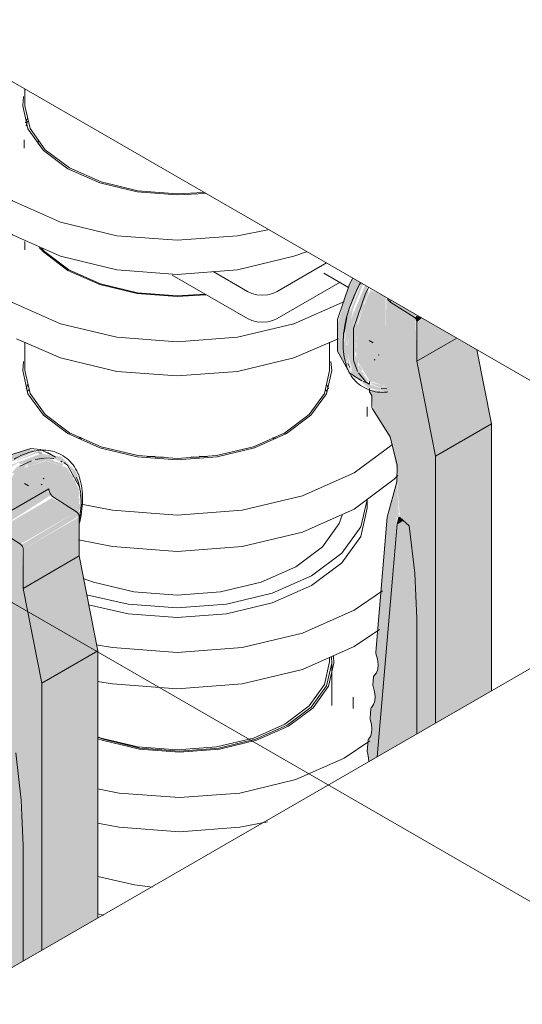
# Model space of a CAD drawing. Header units: metres. Extents: x -54598 to 1827199, y -329446 to -256744.
# Tile 361 of 474: x 220919 to 221280, y -300020 to -299312. Entities that reach past the tile are written whole.
import ezdxf

# ---------------------------------------------------------------- set-up
doc = ezdxf.new("R2010")
doc.units = ezdxf.units.M
doc.layers.add('G-ANNO-SYMB', color=7, linetype='Continuous', lineweight=9)
doc.layers.add('P-PIPE', color=7, linetype='Continuous', lineweight=20)
doc.styles.add('ISO_1.0', font='isocpeur.ttf')

# ---------------------------------------------------------------- blocks, each defined once
blk = doc.blocks.new('Tecofi_VPI4448-02_Затвор дисковый поворотный с ручкой - Затвор дисковый поворотный_VPI 4448-02-V369-AKS44')
at = {"layer": 'P-PIPE'}
h = blk.add_hatch(color=37, dxfattribs=at)
h.paths.add_polyline_path([(-18687.32, -9384.51), (-18675.8, -9379.68), (-18669.36, -9376.73), (-18675.51, -9375.77), (-18692.97, -9381.25), (-18687.67, -9384.31)])
h.paths.add_polyline_path([(-18662.51, -9379.09), (-18667.84, -9378.49), (-18665.15, -9378.57), (-18662.65, -9379.06)])
h = blk.add_hatch(color=37, dxfattribs=at)
h.paths.add_polyline_path([(-18686.42, -9394.5), (-18678.68, -9389.19), (-18676.52, -9387.44), (-18676.87, -9387.04), (-18667.9, -9384), (-18662.65, -9383.9), (-18658.67, -9385.35), (-18656.94, -9383.62), (-18665.15, -9381.74), (-18683.86, -9388.57), (-18687.32, -9392.81), (-18686.61, -9392.79), (-18685.62, -9392.81)])
h.paths.add_polyline_path([(-18687.32, -9388.33), (-18680.45, -9383.9), (-18687.32, -9387.01), (-18687.32, -9387.86)])
for points in [[(-18683.49, -9383.93), (-18666.07, -9377.46), (-18668.34, -9377.09), (-18683.86, -9383.71)], [(-18701.1, -9493.97), (-18700.13, -9426.96), (-18680.95, -9415.88), (-18680.95, -9389.9), (-18701.55, -9408.56), (-18715.75, -9431.84), (-18722.66, -9455.68), (-18722.66, -9474.37), (-18713.12, -9489.85), (-18702.42, -9493.52)], [(-18697.75, -9433.53), (-18659.14, -9408.67), (-18662.68, -9405.34), (-18700.99, -9428.61), (-18698.63, -9432.84), (-18697.75, -9433.53)], [(-18681.19, -9444.09), (-18640.89, -9420.82), (-18658.52, -9410.88), (-18697.7, -9433.57), (-18683.27, -9442.77)], [(-18679.18, -9447.7), (-18638.95, -9423.78), (-18640.89, -9420.82), (-18680.6, -9444.58), (-18679.25, -9447.05)], [(-18679.18, -9475.84), (-18638.88, -9452.57), (-18638.88, -9424.43), (-18679.18, -9447.7), (-18679.18, -9469.45)], [(-18665.75, -9544.1), (-18625.44, -9520.83), (-18638.88, -9452.57), (-18679.18, -9475.84), (-18665.83, -9543.68)], [(-18665.75, -9736.13), (-18625.44, -9712.86), (-18625.44, -9520.83), (-18665.75, -9544.1), (-18665.75, -9710.86)], [(-18707.65, -9760.32), (-18679.18, -9743.89), (-18679.18, -9660.89), (-18682.12, -9614.93), (-18684.59, -9594.23), (-18689.09, -9590.2), (-18693.46, -9593.29), (-18703.45, -9710.86)]]:
    blk.add_hatch(color=37, dxfattribs=at).paths.add_polyline_path(points)
h = blk.add_hatch(color=37, dxfattribs=at)
h.paths.add_polyline_path([(-18637.83, -9419.53), (-18636.98, -9409.27), (-18638.19, -9408.23), (-18638.41, -9409.72), (-18637.83, -9417.55)])
h.paths.add_polyline_path([(-18638.46, -9402.01), (-18641.11, -9391.86), (-18651.75, -9381.18), (-18666.49, -9379.04), (-18682.7, -9385.19), (-18680.95, -9386.7), (-18662.39, -9381.04), (-18647.09, -9386.3), (-18639.24, -9400.58)])
h = blk.add_hatch(color=37, dxfattribs=at)
h.paths.add_polyline_path([(-18679.18, -9447.7), (-18680.67, -9444.51), (-18679.77, -9446.65), (-18679.25, -9447.58)])
h.paths.add_polyline_path([(-18639.24, -9422.87), (-18639.24, -9404.23), (-18647.5, -9389.19), (-18662.73, -9384.18), (-18680.95, -9389.9), (-18680.95, -9415.88), (-18660.69, -9405.34), (-18658.24, -9409.64), (-18647.5, -9416.6), (-18639.46, -9422.41)])
h = blk.add_hatch(color=37, dxfattribs=at)
h.paths.add_polyline_path([(-18639.24, -9415.22), (-18638.46, -9410.78), (-18639.24, -9411.46), (-18639.24, -9415.04)])
h.paths.add_polyline_path([(-18639.24, -9420.71), (-18637.95, -9417.55), (-18638.46, -9415.12), (-18639.24, -9415.22), (-18639.24, -9419.66)])
h.paths.add_polyline_path([(-18639.24, -9409.72), (-18638.46, -9407.21), (-18639.24, -9405.42), (-18639.24, -9409.27)])
h.paths.add_polyline_path([(-18641.31, -9400.47), (-18641.53, -9397.82), (-18642.77, -9397.8), (-18641.56, -9400.01)])
h.paths.add_polyline_path([(-18643.37, -9396.71), (-18643.13, -9393.89), (-18644.78, -9394.15), (-18644.16, -9395.27)])
h.paths.add_polyline_path([(-18675.48, -9388.18), (-18662.82, -9383.78), (-18665.15, -9383.43), (-18675.58, -9386.44), (-18676.01, -9387.8)])
h.paths.add_polyline_path([(-18651.23, -9387.91), (-18650.26, -9386.3), (-18658.02, -9384.08), (-18658.67, -9385.35), (-18652.33, -9387.53)])
h = blk.add_hatch(color=37, dxfattribs=at)
h.paths.add_polyline_path([(-18713.73, -9763.83), (-18707.65, -9760.32), (-18693.46, -9588.23), (-18700.46, -9588), (-18708.7, -9685.05), (-18706.91, -9693.81), (-18708.21, -9699.93), (-18709.88, -9701.93), (-18710.19, -9710.86), (-18709.16, -9716.97), (-18710.44, -9722.93), (-18712.14, -9725.44), (-18712.14, -9735.06), (-18711.4, -9740.14), (-18712.47, -9745.61), (-18714.28, -9750.69), (-18714.75, -9756.27), (-18713.78, -9761.69)])
h.paths.add_polyline_path([(-18679.18, -9743.89), (-18665.75, -9736.13), (-18665.97, -9542.98), (-18679.18, -9473.09), (-18680.18, -9445.91), (-18682.32, -9443.37), (-18700.13, -9430.89), (-18701.1, -9430.56), (-18701.88, -9493.71), (-18703.95, -9494.16), (-18704.61, -9495.01), (-18702.31, -9496.38), (-18703.02, -9497.34), (-18713.12, -9496.36), (-18712.34, -9499.16), (-18711.57, -9500.49), (-18711.13, -9509.96), (-18697.72, -9532.9), (-18693.42, -9554.79), (-18692.89, -9569.43), (-18691.32, -9588.21), (-18684.59, -9594.23), (-18680.54, -9628.19), (-18679.18, -9660.89), (-18679.18, -9710.86)])
h.paths.add_polyline_path([(-18692.01, -9588.02), (-18694.08, -9564.78), (-18700.23, -9587.95), (-18692.63, -9588.02)])
at = {"layer": 'P-PIPE', "color": 1}
for p, q in [((-18666.03, -9378.52), (-18667.93, -9378.48)), ((-18659.52, -9379.59), (-18666.82, -9376.08)), ((-18656.02, -9381.41), (-18661.67, -9378.15)), ((-18650.48, -9380.66), (-18652.19, -9379.68)), ((-18673.26, -9384.1), (-18681.7, -9388.03)), ((-18651.22, -9385.2), (-18652.14, -9384.29)), ((-18675.47, -9402.05), (-18678.36, -9400.38)), ((-18665.62, -9401.31), (-18666.33, -9400.9)), ((-18664.13, -9397.1), (-18664.84, -9396.69)), ((-18660.8, -9404.25), (-18701.1, -9427.52)), ((-18637.79, -9409.76), (-18637.89, -9408.51)), ((-18657.45, -9410.26), (-18640.89, -9420.82)), ((-18638.77, -9425.4), (-18637.98, -9419.65)), ((-18638.88, -9424.43), (-18638.88, -9452.57)), ((-18681.19, -9444.09), (-18697.75, -9433.53)), ((-18679.18, -9475.84), (-18679.18, -9447.7)), ((-18638.88, -9452.57), (-18679.18, -9475.84)), ((-18638.88, -9452.57), (-18625.44, -9520.83)), ((-18665.75, -9544.1), (-18679.18, -9475.84)), ((-18625.44, -9520.83), (-18665.75, -9544.1)), ((-18625.44, -9520.83), (-18625.44, -9712.86)), ((-18665.75, -9736.13), (-18665.75, -9544.1)), ((-18679.18, -9660.89), (-18679.18, -9743.89))]:
    blk.add_line(p, q, dxfattribs=at)
for points in [[(-18667.1, -9376, 0), (-18673.77, -9375.22, 0), (-18692.97, -9381.25, 0)], [(-18652.19, -9379.68, 0), (-18653.57, -9378.94, 0), (-18655.01, -9378.3, 0), (-18656.5, -9377.75, 0), (-18658.03, -9377.3, 0), (-18659.61, -9376.95, 0), (-18661.22, -9376.7, 0), (-18662.87, -9376.55, 0), (-18664.56, -9376.5, 0), (-18666.28, -9376.54, 0), (-18668.02, -9376.68, 0), (-18669.79, -9376.92, 0), (-18671.58, -9377.26, 0), (-18673.39, -9377.69, 0), (-18675.22, -9378.22, 0), (-18677.06, -9378.84, 0), (-18678.91, -9379.55, 0), (-18680.77, -9380.35, 0), (-18682.64, -9381.25, 0), (-18684.51, -9382.23, 0), (-18685.69, -9382.9, 0)], [(-18650.48, -9380.66, 0), (-18649.15, -9381.49, 0), (-18647.87, -9382.42, 0), (-18646.66, -9383.43, 0), (-18645.5, -9384.53, 0), (-18644.41, -9385.72, 0), (-18643.39, -9387, 0), (-18642.43, -9388.35, 0), (-18641.54, -9389.78, 0), (-18640.72, -9391.29, 0), (-18639.97, -9392.87, 0), (-18639.3, -9394.53, 0), (-18638.69, -9396.25, 0), (-18638.16, -9398.03, 0), (-18637.7, -9399.88, 0), (-18637.32, -9401.78, 0), (-18637.01, -9403.74, 0), (-18636.78, -9405.75, 0), (-18636.62, -9407.82, 0), (-18636.53, -9409.93, 0), (-18636.52, -9412.08, 0), (-18636.59, -9414.27, 0), (-18636.73, -9416.5, 0), (-18636.94, -9418.76, 0), (-18637.23, -9421.05, 0), (-18637.59, -9423.37, 0), (-18638.02, -9425.71, 0), (-18638.52, -9428.07, 0), (-18638.88, -9429.54, 0)], [(-18657.25, -9382.48, 0), (-18662.59, -9382.04, 0), (-18670.6, -9383.27, 0)], [(-18638.23, -9405.67, 0), (-18638.77, -9402.78, 0), (-18647.27, -9387.3, 0), (-18650.04, -9385.26, 0)], [(-18641.05, -9395.86, 0), (-18640.39, -9397.43, 0), (-18639.79, -9399.07, 0), (-18639.27, -9400.77, 0), (-18638.81, -9402.52, 0), (-18638.43, -9404.32, 0), (-18638.12, -9406.18, 0), (-18637.88, -9408.08, 0), (-18637.71, -9410.03, 0), (-18637.61, -9412.03, 0), (-18637.59, -9414.06, 0), (-18637.63, -9416.13, 0), (-18637.75, -9418.23, 0), (-18637.93, -9420.36, 0), (-18638.19, -9422.52, 0), (-18638.51, -9424.7, 0), (-18638.88, -9426.76, 0)], [(-18660.8, -9404.25, 0), (-18660.69, -9405.34, 0), (-18660.36, -9406.48, 0), (-18659.83, -9407.62, 0), (-18659.14, -9408.67, 0), (-18658.33, -9409.57, 0), (-18657.45, -9410.26, 0)], [(-18640.89, -9420.82, 0), (-18640.36, -9421.24, 0), (-18639.88, -9421.78, 0), (-18639.46, -9422.41, 0), (-18639.14, -9423.09, 0), (-18638.95, -9423.78, 0), (-18638.88, -9424.43, 0)], [(-18679.18, -9447.7, 0), (-18679.25, -9447.05, 0), (-18679.45, -9446.36, 0), (-18679.77, -9445.68, 0), (-18680.18, -9445.05, 0), (-18680.67, -9444.51, 0), (-18681.19, -9444.09, 0)], [(-18684.59, -9594.23, 0), (-18680.54, -9628.19, 0), (-18679.18, -9660.89, 0)]]:
    blk.add_polyline3d(points, dxfattribs=at)
blk = doc.blocks.new('Tecofi_DI6240_ Компенсатор металлический фланцевый - Компенсатор металлический фланцевый_DI 6240-V379-AKS44')
at = {"layer": 'P-PIPE', "color": 10, "lineweight": 9}
for p, q in [((-18457.47, -9560.06), (-18457.47, -9529.62)), ((-18441.97, -9562.15), (-18441.97, -9554.11))]:
    blk.add_line(p, q, dxfattribs=at)
for points in [[(-18625.7, -9582.97, 0), (-18621.72, -9584.37, 0), (-18595.31, -9590.68, 0), (-18566.97, -9592.84, 0), (-18538.63, -9590.68, 0), (-18512.22, -9584.37, 0), (-18489.54, -9574.32, 0), (-18472.14, -9561.23, 0), (-18461.2, -9545.98, 0), (-18457.47, -9529.62, 0), (-18457.73, -9525.28, 0)], [(-18586.26, -9690.73, 0), (-18599.32, -9689.14, 0), (-18625.67, -9683.14, 0)]]:
    blk.add_polyline3d(points, dxfattribs=at)
blk = doc.blocks.new('VM_Фланец_ГОСТ 332591 - VM_Фланец_ГОСТ 33259-2015 2-V380-AKS44')
at = {"layer": 'P-PIPE'}
blk.add_line((-18625.91, -9709.94), (-18621.35, -9710.89), dxfattribs=at)
blk = doc.blocks.new('VM_Фланец_ГОСТ 332591 - VM_Фланец_ГОСТ 33259-2015 2-V381-AKS44')
at = {"layer": 'P-PIPE'}
for points in [[(-18456.31, -9524.67, 0), (-18455.97, -9529.62, 0), (-18459.75, -9546.2, 0), (-18470.84, -9561.66, 0), (-18488.48, -9574.93, 0), (-18511.47, -9585.12, 0), (-18538.24, -9591.52, 0), (-18566.97, -9593.7, 0), (-18595.69, -9591.52, 0), (-18622.47, -9585.12, 0), (-18625.66, -9584.01, 0)], [(-18625.91, -9620.13, 0), (-18610.32, -9623.03, 0), (-18566.97, -9626.32, 0), (-18523.61, -9623.03, 0), (-18483.22, -9613.37, 0), (-18448.53, -9598, 0), (-18430.18, -9585.42, 0)], [(-18503.72, -9643.65, 0), (-18523.61, -9647.52, 0), (-18566.97, -9650.82, 0), (-18610.32, -9647.52, 0), (-18625.91, -9644.62, 0)]]:
    blk.add_polyline3d(points, dxfattribs=at)
blk = doc.blocks.new('Tecofi_CB4450_Клапан обратный межфланцевый - Клапан обратный двухстворчатый межфланцевый_CB 4450-V382-AKS44')
at = {"layer": 'P-PIPE', "color": 1}
for p, q in [((-18676.23, -9334.61), (-18675.37, -9332.97)), ((-18675.37, -9332.97), (-18676.23, -9334.61)), ((-18461.67, -9332.97), (-18460.82, -9334.61)), ((-18460.82, -9334.61), (-18461.67, -9332.97)), ((-18432.02, -9352.34), (-18432.02, -9345.4)), ((-18645.47, -9364.15), (-18646.58, -9364.76)), ((-18646.58, -9364.76), (-18645.47, -9364.15)), ((-18637.97, -9367.35), (-18639.18, -9367.91)), ((-18497.98, -9367.86), (-18499.18, -9367.3)), ((-18490.5, -9364.74), (-18491.64, -9364.12)), ((-18491.64, -9364.12), (-18490.5, -9364.74)), ((-18432.02, -9418.07), (-18432.02, -9411.95))]:
    blk.add_line(p, q, dxfattribs=at)
for points in [[(-18633.65, -9480.39, 0), (-18603.85, -9487.25, 0), (-18568.52, -9489.94, 0), (-18533.19, -9487.25, 0), (-18500.27, -9479.38, 0), (-18472, -9466.86, 0), (-18450.31, -9450.53, 0), (-18436.67, -9431.53, 0), (-18432.03, -9412.12, 0)], [(-18449.86, -9423.19, 0), (-18452.13, -9429.14, 0), (-18464.17, -9445.91, 0), (-18483.32, -9460.32, 0), (-18508.27, -9471.38, 0), (-18537.33, -9478.33, 0), (-18568.52, -9480.7, 0), (-18599.71, -9478.33, 0), (-18628.77, -9471.38, 0), (-18636.2, -9468.69, 0)], [(-18432.02, -9418.07, 0), (-18436.67, -9438.47, 0), (-18450.31, -9457.47, 0), (-18472, -9473.8, 0), (-18500.27, -9486.32, 0), (-18533.19, -9494.19, 0), (-18568.52, -9496.88, 0), (-18603.85, -9494.19, 0), (-18632.28, -9487.75, 0)]]:
    blk.add_polyline3d(points, dxfattribs=at)
blk = doc.blocks.new('VM_Фланец_ГОСТ 332591 - VM_Фланец_ГОСТ 33259-2015-V383-AKS44')
at = {"layer": 'P-PIPE'}
for p, q in [((-18638.36, -9368.27), (-18637.15, -9367.71)), ((-18500, -9367.66), (-18498.79, -9368.22)), ((-18584.32, -9380.77), (-18590.02, -9381.33)), ((-18547.02, -9381.33), (-18552.72, -9380.77))]:
    blk.add_line(p, q, dxfattribs=at)
for points in [[(-18626.83, -9516.38, 0), (-18615.11, -9518.45, 0), (-18568.52, -9521.99, 0), (-18521.93, -9518.45, 0), (-18478.52, -9508.07, 0), (-18441.24, -9491.55, 0), (-18420.97, -9477.57, 0)], [(-18423.25, -9505.54, 0), (-18441.24, -9517.68, 0), (-18478.52, -9534.2, 0), (-18521.93, -9544.58, 0), (-18568.52, -9548.12, 0), (-18615.11, -9544.58, 0), (-18625.8, -9542.71, 0)]]:
    blk.add_polyline3d(points, dxfattribs=at)
blk = doc.blocks.new('VM_Фланец_ГОСТ 332591 - VM_Фланец_ГОСТ 33259-2015-V384-AKS44')
at = {"layer": 'P-PIPE'}
for p, q in [((-18675.84, -9329.04), (-18677.16, -9332.26)), ((-18459.88, -9332.26), (-18461.2, -9329.04))]:
    blk.add_line(p, q, dxfattribs=at)
for points in [[(-18647.01, -9364.59, 0), (-18664.65, -9351.32, 0), (-18675.74, -9335.86, 0), (-18679.52, -9319.27, 0), (-18678.91, -9312.64, 0)], [(-18458.13, -9312.64, 0), (-18457.52, -9319.27, 0), (-18461.3, -9335.86, 0), (-18472.39, -9351.32, 0), (-18490.03, -9364.59, 0), (-18513.02, -9374.77, 0), (-18539.79, -9381.18, 0), (-18568.52, -9383.36, 0), (-18597.25, -9381.18, 0), (-18624.02, -9374.77, 0), (-18647.01, -9364.59, 0)], [(-18637.61, -9415.22, 0), (-18615.11, -9419.66, 0), (-18568.52, -9423.2, 0), (-18521.93, -9419.66, 0), (-18478.52, -9409.27, 0), (-18441.24, -9392.76, 0), (-18413.92, -9372.5, 0)], [(-18410.05, -9394.68, 0), (-18412.64, -9397.36, 0), (-18441.24, -9418.89, 0), (-18478.52, -9435.4, 0), (-18521.93, -9445.78, 0), (-18568.52, -9449.32, 0), (-18615.11, -9445.78, 0), (-18639.47, -9440.9, 0)]]:
    blk.add_polyline3d(points, dxfattribs=at)
blk = doc.blocks.new('Tecofi_VPI4448-02_Затвор дисковый поворотный с ручкой - Затвор дисковый поворотный_VPI 4448-02-V385-AKS44')
at = {"layer": 'P-PIPE'}
for points in [[(-18439.34, -9324.02), (-18442.94, -9319.27), (-18443.8, -9320.05), (-18445.55, -9318.69), (-18448.52, -9297.24), (-18444.16, -9274.78), (-18436.67, -9255.99), (-18442.2, -9253.37), (-18446.14, -9261.34), (-18453.28, -9285.87), (-18453.28, -9305.35), (-18442.79, -9322.03), (-18439.82, -9323.75)], [(-18443.78, -9320.06), (-18447.18, -9300.5), (-18442.03, -9274.78), (-18434.88, -9257.03), (-18436.34, -9256.75), (-18445.97, -9280.93), (-18448.62, -9302.69), (-18444.26, -9319.78), (-18443.8, -9320.05)], [(-18420.17, -9334.04), (-18419.36, -9332.82), (-18434.16, -9327.74), (-18442.79, -9310.84), (-18441.65, -9285.65), (-18432, -9260.12), (-18432.21, -9258.57), (-18433.74, -9258.25), (-18443.13, -9281.26), (-18446.12, -9302.69), (-18442.79, -9320.05), (-18431.56, -9331.83), (-18423.7, -9333.36)], [(-18442.79, -9312.02), (-18441.77, -9310.84), (-18440.62, -9285.62), (-18431.06, -9260.44), (-18436.69, -9270.9), (-18442.79, -9290.68), (-18442.79, -9311.07)], [(-18418.26, -9330.68), (-18418.76, -9266.33), (-18429.44, -9261.35), (-18432.91, -9268.54), (-18439.82, -9289.31), (-18439.82, -9311.07), (-18430.28, -9326.55), (-18419.58, -9330.22)], [(-18414.91, -9270.23), (-18414.6, -9268.74), (-18416.11, -9269.19), (-18414.91, -9270.23)], [(-18398.35, -9280.79), (-18396.34, -9279.28), (-18413.72, -9269.54), (-18413.86, -9270.9), (-18400.43, -9279.47)], [(-18396.34, -9284.4), (-18397.82, -9281.21), (-18396.92, -9283.35), (-18396.41, -9284.28)], [(-18396.34, -9312.54), (-18368.06, -9295.61), (-18391.9, -9281.84), (-18396.34, -9284.4), (-18396.34, -9302.69)], [(-18382.91, -9380.8), (-18342.6, -9357.53), (-18353.09, -9304.25), (-18368.06, -9296.21), (-18396.34, -9312.54), (-18394.92, -9319.78)], [(-18382.91, -9572.83), (-18342.6, -9549.56), (-18342.6, -9357.53), (-18382.91, -9380.8), (-18382.91, -9522.57)], [(-18424.81, -9597.02), (-18396.34, -9580.59), (-18396.34, -9497.59), (-18397.7, -9464.89), (-18401.74, -9430.93), (-18406.25, -9426.91), (-18410.62, -9429.99), (-18422.88, -9574.32)], [(-18410.56, -9429.4), (-18406.25, -9426.91), (-18409.35, -9424.98)]]:
    blk.add_hatch(color=37, dxfattribs=at).paths.add_polyline_path(points)
h = blk.add_hatch(color=37, dxfattribs=at)
h.paths.add_polyline_path([(-18428.8, -9327.7), (-18428.74, -9327.08), (-18431.56, -9326.11), (-18434.98, -9321.79), (-18436.26, -9321.26), (-18436.26, -9318.79), (-18437.94, -9318.59), (-18438.48, -9316.68), (-18438.48, -9313.51), (-18440.98, -9307.01), (-18439.82, -9305.57), (-18441, -9302.69), (-18439.82, -9300.08), (-18441.32, -9299.6), (-18439.98, -9294.78), (-18439.82, -9294.58), (-18438.72, -9285.82), (-18439.94, -9285.87), (-18436.9, -9276), (-18431.05, -9263.75), (-18431.04, -9261.97), (-18433.01, -9263.36), (-18434.64, -9267.83), (-18441.77, -9290.68), (-18441.77, -9313.88), (-18434.16, -9325.86), (-18428.87, -9327.68)])
h.paths.add_polyline_path([(-18443.57, -9316), (-18446.12, -9300.34), (-18441.43, -9276), (-18445.1, -9287.23), (-18447.1, -9302.69), (-18443.78, -9315.62)])
h = blk.add_hatch(color=37, dxfattribs=at)
h.paths.add_polyline_path([(-18430.89, -9600.53), (-18424.81, -9597.02), (-18410.62, -9424.93), (-18417.61, -9424.64), (-18425.86, -9521.75), (-18424.07, -9530.51), (-18425.36, -9536.63), (-18427.03, -9538.63), (-18427.6, -9546.55), (-18426.32, -9553.67), (-18427.6, -9559.63), (-18429.29, -9562.14), (-18429.3, -9571.76), (-18428.56, -9576.84), (-18429.63, -9582.31), (-18431.44, -9587.39), (-18431.91, -9592.97), (-18430.94, -9598.39)])
h.paths.add_polyline_path([(-18396.34, -9580.59), (-18382.91, -9572.83), (-18382.91, -9380.8), (-18396.34, -9309.79), (-18397.34, -9282.61), (-18399.48, -9280.07), (-18417.29, -9267.59), (-18418.26, -9267.26), (-18419.04, -9330.41), (-18421.11, -9330.86), (-18421.76, -9331.71), (-18419.46, -9333.08), (-18420.17, -9334.04), (-18430.28, -9333.06), (-18430.28, -9334.5), (-18428.73, -9337.19), (-18427.24, -9348.33), (-18415.54, -9366.92), (-18410.57, -9391.17), (-18410.04, -9406.13), (-18408.48, -9424.91), (-18401.74, -9430.93), (-18397.7, -9464.89), (-18396.34, -9515.32), (-18396.34, -9526.71)])
h.paths.add_polyline_path([(-18409.16, -9424.72), (-18410.62, -9399.24), (-18417.17, -9424.65), (-18409.79, -9424.72)])
h = blk.add_hatch(color=37, dxfattribs=at)
h.paths.add_polyline_path([(-18421.76, -9331.71), (-18420.39, -9329.94), (-18428.89, -9327.74), (-18429.02, -9328.86), (-18423.26, -9331.22)])
h.paths.add_polyline_path([(-18435.69, -9318.59), (-18437.75, -9314.83), (-18438.48, -9317.08), (-18437.02, -9319.05), (-18436.26, -9318.79)])
h.paths.add_polyline_path([(-18433.62, -9322.35), (-18435.96, -9319.88), (-18436.26, -9321.26), (-18434.16, -9322.13)])
h.paths.add_polyline_path([(-18439.82, -9305.57), (-18440.02, -9300.53), (-18441.41, -9303.57)])
h.paths.add_polyline_path([(-18441.35, -9300.19), (-18439.82, -9299.36), (-18439.98, -9294.78), (-18441.15, -9296.18), (-18441.35, -9300.08)])
h.paths.add_polyline_path([(-18440.62, -9289.31), (-18434.04, -9271.89), (-18434.88, -9271.03), (-18439.94, -9285.87), (-18440.58, -9289.09)])
h = blk.add_hatch(color=37, dxfattribs=at)
h.paths.add_polyline_path([(-18396.34, -9284.4), (-18392.57, -9281.45), (-18396.61, -9279.79), (-18397.76, -9281.28), (-18396.41, -9283.75)])
h.paths.add_polyline_path([(-18396.34, -9283.71), (-18396.34, -9283.71), (-18395.22, -9283.06)])
at = {"layer": 'P-PIPE', "color": 1}
for p, q in [((-18676.04, -9139.91), (-18677.1, -9143.18)), ((-18678.52, -9153.32), (-18678.52, -9159.34)), ((-18668.37, -9156.49), (-18668.52, -9153.32)), ((-18496.75, -9262.4), (-18461.16, -9241.85)), ((-18517.96, -9281.84), (-18572.13, -9250.56)), ((-18542.79, -9248.07), (-18517.96, -9262.4)), ((-18463.26, -9249.3), (-18445.53, -9259.53)), ((-18451.5, -9255.71), (-18496.75, -9281.84)), ((-18398.35, -9280.79), (-18414.91, -9270.23)), ((-18396.34, -9312.54), (-18396.34, -9284.4)), ((-18368.06, -9296.21), (-18396.34, -9312.54)), ((-18430.52, -9297.7), (-18427.63, -9299.37)), ((-18424.05, -9307.86), (-18423.34, -9308.27)), ((-18353.09, -9304.25), (-18342.6, -9357.53)), ((-18445.93, -9314.17), (-18444.57, -9317.13)), ((-18426.95, -9311.25), (-18426.24, -9311.66)), ((-18382.91, -9380.8), (-18396.34, -9312.54)), ((-18441.43, -9323.27), (-18435.77, -9326.54)), ((-18435.36, -9330.72), (-18433.66, -9331.71)), ((-18434.8, -9327.06), (-18430.06, -9328.8)), ((-18430.28, -9327.19), (-18430.28, -9329.07)), ((-18430.28, -9332.08), (-18430.28, -9334.5)), ((-18421.84, -9332.2), (-18417.95, -9332.4)), ((-18430.28, -9334.5), (-18428.73, -9337.19)), ((-18428.73, -9337.19), (-18428.77, -9345.15)), ((-18428.29, -9346.66), (-18415.54, -9366.92)), ((-18342.6, -9357.53), (-18382.91, -9380.8)), ((-18342.6, -9357.53), (-18342.6, -9549.56)), ((-18415.54, -9366.92), (-18410.55, -9387.16)), ((-18382.91, -9572.83), (-18382.91, -9380.8)), ((-18410.55, -9387.16), (-18410.62, -9399.24)), ((-18410.62, -9399.24), (-18417.61, -9424.64)), ((-18417.61, -9424.64), (-18425.86, -9521.75)), ((-18424.81, -9597.02), (-18410.56, -9429.4)), ((-18410.56, -9429.4), (-18409.35, -9424.98)), ((-18406.25, -9426.91), (-18410.56, -9429.4)), ((-18408.48, -9424.91), (-18401.74, -9430.93)), ((-18396.34, -9497.59), (-18396.34, -9580.59)), ((-18427.36, -9539.34), (-18427.87, -9545.45)), ((-18429.29, -9562.14), (-18429.89, -9569.19)), ((-18431.23, -9584.9), (-18431.91, -9592.97))]:
    blk.add_line(p, q, dxfattribs=at)
for points in [[(-18646.3, -9246.81, 0), (-18663.78, -9233.66, 0), (-18666.01, -9231.32, 0)], [(-18548.84, -9264.38, 0), (-18568.52, -9265.41, 0), (-18596.99, -9263.25, 0), (-18623.52, -9256.9, 0), (-18646.3, -9246.81, 0)], [(-18442.39, -9252.72, 0), (-18444.74, -9257.17, 0), (-18453.28, -9282.6, 0), (-18453.28, -9305.35, 0), (-18444.74, -9320.91, 0), (-18440.33, -9323.81, 0)], [(-18435.36, -9330.72, 0), (-18436.69, -9329.89, 0), (-18437.97, -9328.97, 0), (-18439.19, -9327.95, 0), (-18440.34, -9326.85, 0), (-18441.43, -9325.66, 0), (-18442.45, -9324.38, 0), (-18443.41, -9323.03, 0), (-18444.3, -9321.6, 0), (-18445.12, -9320.09, 0), (-18445.87, -9318.51, 0), (-18446.55, -9316.85, 0), (-18447.15, -9315.14, 0), (-18447.68, -9313.35, 0), (-18448.14, -9311.51, 0), (-18448.52, -9309.6, 0), (-18448.83, -9307.64, 0), (-18449.07, -9305.63, 0), (-18449.23, -9303.56, 0), (-18449.31, -9301.46, 0), (-18449.32, -9299.3, 0), (-18449.26, -9297.11, 0), (-18449.12, -9294.88, 0), (-18448.9, -9292.62, 0), (-18448.62, -9290.33, 0), (-18448.26, -9288.01, 0), (-18447.83, -9285.67, 0), (-18447.32, -9283.31, 0), (-18446.75, -9280.94, 0), (-18446.1, -9278.55, 0), (-18445.39, -9276.16, 0), (-18444.6, -9273.76, 0), (-18443.76, -9271.37, 0), (-18442.84, -9268.97, 0), (-18441.86, -9266.59, 0), (-18440.82, -9264.21, 0), (-18439.72, -9261.85, 0), (-18438.57, -9259.51, 0), (-18437.35, -9257.19, 0), (-18436.68, -9255.98, 0)], [(-18436.7, -9255.9, 0), (-18439.08, -9260.44, 0), (-18443.99, -9272.12, 0)], [(-18430.92, -9259.25, 0), (-18433.27, -9263.75, 0), (-18441.77, -9289.04, 0), (-18441.77, -9311.66, 0), (-18438.88, -9319.84, 0)], [(-18517.96, -9262.4, 0), (-18514.86, -9263.78, 0), (-18511.24, -9264.65, 0), (-18507.36, -9264.94, 0), (-18503.47, -9264.65, 0), (-18499.86, -9263.78, 0), (-18496.75, -9262.4, 0)], [(-18414.91, -9270.23, 0), (-18415.79, -9269.54, 0), (-18416.6, -9268.64, 0), (-18417.29, -9267.59, 0)], [(-18496.75, -9281.84, 0), (-18499.86, -9283.21, 0), (-18503.47, -9284.08, 0), (-18507.36, -9284.37, 0), (-18511.24, -9284.08, 0), (-18514.86, -9283.21, 0), (-18517.96, -9281.84, 0)], [(-18446.61, -9280.98, 0), (-18447.63, -9285.87, 0), (-18448.46, -9291.96, 0)], [(-18396.34, -9284.4, 0), (-18396.41, -9283.75, 0), (-18396.61, -9283.06, 0), (-18396.92, -9282.38, 0), (-18397.34, -9281.75, 0), (-18397.82, -9281.21, 0), (-18398.35, -9280.79, 0)], [(-18438.3, -9320.91, 0), (-18433.27, -9327.14, 0), (-18430.7, -9329.06, 0)], [(-18433.66, -9331.71, 0), (-18432.27, -9332.44, 0), (-18430.83, -9333.09, 0), (-18429.35, -9333.63, 0), (-18427.81, -9334.08, 0), (-18426.24, -9334.43, 0), (-18424.62, -9334.68, 0), (-18422.97, -9334.83, 0), (-18421.28, -9334.89, 0), (-18419.57, -9334.84, 0), (-18417.82, -9334.7, 0), (-18417.17, -9334.61, 0)], [(-18428.77, -9345.15, 0), (-18428.74, -9345.51, 0), (-18428.65, -9345.9, 0), (-18428.5, -9346.29, 0), (-18428.29, -9346.66, 0)], [(-18409.35, -9424.98, 0), (-18409.28, -9424.83, 0), (-18409.16, -9424.72, 0), (-18409.02, -9424.68, 0), (-18408.85, -9424.7, 0), (-18408.66, -9424.78, 0), (-18408.48, -9424.91, 0)], [(-18401.74, -9430.93, 0), (-18397.7, -9464.89, 0), (-18396.34, -9497.59, 0)], [(-18425.69, -9522.8, 0), (-18424.52, -9526.75, 0), (-18424.07, -9530.51, 0), (-18424.36, -9533.87, 0), (-18425.36, -9536.63, 0), (-18427.03, -9538.63, 0)], [(-18425.86, -9521.75, 0), (-18425.86, -9522.08, 0), (-18425.8, -9522.43, 0), (-18425.69, -9522.8, 0)], [(-18427.03, -9538.63, 0), (-18427.19, -9538.81, 0), (-18427.3, -9539.05, 0), (-18427.36, -9539.34, 0)], [(-18427.72, -9546.44, 0), (-18426.7, -9550.15, 0), (-18426.32, -9553.67, 0), (-18426.58, -9556.84, 0), (-18427.5, -9559.48, 0), (-18429, -9561.46, 0)], [(-18427.87, -9545.45, 0), (-18427.87, -9545.76, 0), (-18427.82, -9546.09, 0), (-18427.72, -9546.44, 0)], [(-18429, -9561.46, 0), (-18429.14, -9561.63, 0), (-18429.24, -9561.86, 0), (-18429.29, -9562.14, 0)], [(-18429.76, -9570.11, 0), (-18428.88, -9573.56, 0), (-18428.56, -9576.84, 0), (-18428.81, -9579.81, 0), (-18429.63, -9582.31, 0), (-18430.97, -9584.25, 0)], [(-18429.89, -9569.19, 0), (-18429.89, -9569.47, 0), (-18429.85, -9569.78, 0), (-18429.76, -9570.11, 0)], [(-18430.97, -9584.25, 0), (-18431.09, -9584.42, 0), (-18431.18, -9584.64, 0), (-18431.23, -9584.9, 0)], [(-18431.91, -9592.97, 0), (-18431.9, -9593.37, 0), (-18431.81, -9593.81, 0)], [(-18431.81, -9593.81, 0), (-18430.96, -9597.78, 0), (-18430.82, -9600.58, 0)]]:
    blk.add_polyline3d(points, dxfattribs=at)
blk = doc.blocks.new('VM_Фланец_ГОСТ 332591 - VM_Фланец_ГОСТ 33259-2015-V386-AKS44')
at = {"layer": 'P-PIPE'}
for p, q in [((-18736.02, -9128.83), (-18736.02, -9153.32)), ((-18676.2, -9137.75), (-18677.44, -9140.99))]:
    blk.add_line(p, q, dxfattribs=at)
for points in [[(-18722.82, -9091.22, 0), (-18730.31, -9103.8, 0), (-18736.02, -9128.83, 0), (-18730.31, -9153.86, 0), (-18713.58, -9177.18, 0), (-18686.96, -9197.21, 0)], [(-18647.01, -9174.14, 0), (-18664.65, -9160.87, 0), (-18675.74, -9145.41, 0), (-18679.52, -9128.83, 0), (-18678.91, -9122.19, 0)], [(-18686.96, -9221.7, 0), (-18713.58, -9201.67, 0), (-18730.31, -9178.35, 0), (-18736.02, -9153.32, 0)], [(-18548.41, -9191.85, 0), (-18568.52, -9192.91, 0), (-18597.25, -9190.73, 0), (-18624.02, -9184.33, 0), (-18647.01, -9174.14, 0)], [(-18686.96, -9197.21, 0), (-18652.27, -9212.58, 0), (-18611.87, -9222.24, 0), (-18568.52, -9225.53, 0), (-18525.17, -9222.24, 0), (-18503.38, -9217.91, 0)], [(-18475.51, -9233.74, 0), (-18484.77, -9237.07, 0), (-18525.17, -9246.73, 0), (-18568.52, -9250.03, 0), (-18611.87, -9246.73, 0), (-18652.27, -9237.07, 0), (-18686.96, -9221.7, 0)]]:
    blk.add_polyline3d(points, dxfattribs=at)
blk = doc.blocks.new('VM_Фланец_ГОСТ 332591 - VM_Фланец_ГОСТ 33259-2015-V387-AKS44')
at = {"layer": 'P-PIPE'}
for p, q in [((-18736.02, -9201.9), (-18736.02, -9222.02)), ((-18689.62, -9268.7), (-18686.96, -9270.28))]:
    blk.add_line(p, q, dxfattribs=at)
for points in [[(-18730.64, -9177.59, 0), (-18736.02, -9201.9, 0), (-18730.96, -9225.5, 0)], [(-18647.01, -9247.22, 0), (-18664.65, -9233.95, 0), (-18667.71, -9230.66, 0)], [(-18547.96, -9264.87, 0), (-18568.52, -9265.99, 0), (-18597.25, -9263.8, 0), (-18624.02, -9257.4, 0), (-18647.01, -9247.22, 0)], [(-18686.96, -9270.28, 0), (-18652.27, -9285.65, 0), (-18611.87, -9295.31, 0), (-18568.52, -9298.61, 0), (-18525.17, -9295.31, 0), (-18484.77, -9285.65, 0), (-18450.08, -9270.28, 0), (-18448.64, -9269.44, 0)], [(-18452.95, -9296.4, 0), (-18484.77, -9310.15, 0), (-18525.17, -9319.81, 0), (-18568.52, -9323.1, 0), (-18611.87, -9319.81, 0), (-18652.27, -9310.15, 0), (-18684.1, -9296.38, 0)]]:
    blk.add_polyline3d(points, dxfattribs=at)
blk = doc.blocks.new('fadffsaf')
at = {"layer": 'G-ANNO-SYMB'}
blk.add_line((452953.6, 88598.63), (461304.25, 83777.38), dxfattribs=at)
at = {"layer": 'P-PIPE', "color": 1}
for p, q in [((455882.41, 87282.42), (456453.84, 86952.51)), ((455971.63, 87230.91), (455971.63, 87218.74)), ((455971.63, 87121.16), (455971.63, 87115.21)), ((455971.63, 87048.82), (455971.63, 87028.29)), ((456190.63, 87028.29), (456190.63, 87048.82)), ((456071.08, 86966.31), (456065.33, 86965.92)), ((456096.93, 86965.92), (456091.18, 86966.31)), ((456453.84, 86882.75), (455886.74, 86555.33)), ((456190.63, 86818.84), (456190.63, 86822))]:
    blk.add_line(p, q, dxfattribs=at)
for points in [[(456003.7, 87174.03, 0), (455986.3, 87187.13, 0), (455975.36, 87202.37, 0), (455971.63, 87218.74, 0)], [(456099.91, 87156.46, 0), (456081.13, 87155.52, 0), (456052.79, 87157.67, 0), (456026.38, 87163.99, 0), (456003.7, 87174.03, 0)], [(456003.7, 86983.58, 0), (455986.3, 86996.68, 0), (455975.36, 87011.93, 0), (455971.63, 87028.29, 0)], [(456190.63, 87028.29, 0), (456186.9, 87011.93, 0), (456175.96, 86996.68, 0), (456158.56, 86983.58, 0)], [(456158.56, 86983.58, 0), (456135.88, 86973.54, 0), (456109.47, 86967.22, 0), (456081.13, 86965.07, 0), (456052.79, 86967.22, 0), (456026.38, 86973.54, 0), (456003.7, 86983.58, 0)], [(456190.63, 86818.84, 0), (456186.9, 86802.48, 0), (456175.96, 86787.23, 0), (456158.56, 86774.14, 0)], [(456158.56, 86774.14, 0), (456135.88, 86764.09, 0), (456109.47, 86757.78, 0), (456081.13, 86755.62, 0), (456052.79, 86757.78, 0), (456026.38, 86764.09, 0), (456024.05, 86764.89, 0)]]:
    blk.add_polyline3d(points, dxfattribs=at)
at = {"layer": 'P-PIPE'}
for name in ['VM_Фланец_ГОСТ 332591 - VM_Фланец_ГОСТ 33259-2015-V386-AKS44', 'VM_Фланец_ГОСТ 332591 - VM_Фланец_ГОСТ 33259-2015-V387-AKS44', 'VM_Фланец_ГОСТ 332591 - VM_Фланец_ГОСТ 33259-2015-V384-AKS44', 'VM_Фланец_ГОСТ 332591 - VM_Фланец_ГОСТ 33259-2015-V383-AKS44', 'VM_Фланец_ГОСТ 332591 - VM_Фланец_ГОСТ 33259-2015 2-V381-AKS44', 'VM_Фланец_ГОСТ 332591 - VM_Фланец_ГОСТ 33259-2015 2-V380-AKS44']:
    blk.add_blockref(name, (474649.65, 96347.56), dxfattribs=at)
at = {"layer": 'P-PIPE', "color": 1}
for name in ['Tecofi_VPI4448-02_Затвор дисковый поворотный с ручкой - Затвор дисковый поворотный_VPI 4448-02-V385-AKS44', 'Tecofi_VPI4448-02_Затвор дисковый поворотный с ручкой - Затвор дисковый поворотный_VPI 4448-02-V369-AKS44', 'Tecofi_CB4450_Клапан обратный межфланцевый - Клапан обратный двухстворчатый межфланцевый_CB 4450-V382-AKS44', 'Tecofi_DI6240_ Компенсатор металлический фланцевый - Компенсатор металлический фланцевый_DI 6240-V379-AKS44']:
    blk.add_blockref(name, (474649.65, 96347.56), dxfattribs=at)

msp = doc.modelspace()

# ---------------------------------------------------------------- block references
at = {"color": 5, "lineweight": 30}
msp.add_blockref('fadffsaf', (-235048.77, -386592.96), dxfattribs=at)

# ---------------------------------------------------------------- texts
at = {"insert": (-31447.28, -294346.07), "char_height": 296.352, "width": 15926.8186, "attachment_point": 1, "style": 'ISO_1.0'}
msp.add_mtext('\\pi6266.79412;ОБЩИЕ УКАЗАНИЯ.\\P\\pi7963.40932;\\P\\pi0; Данный   рабочий  проект выполнен согласно   задания   на  проектирование.\\PКотельная блочная  {\\C7;1100Гн} предназначена для снабжения теплом .\\P Расчетная температура наружного воздуха tнар.= -14°С.\\P Котельная блочная транспортабельная автоматизированная  {\\C7;1100Гн} производительностью 1.200 МВт смонтирована на прочной раме и поставляется в 100% заводской готовности.\\P Теплоснабжение осуществляется по открытой схеме по температурному графику 90-70°С (2-х трубная система).\\P Котельная комплектуется 2 водогрейными  автоматизированными  котлами  {\\fISOCPEUR|b0|i0|c238|p34;1} котел {\\C0;КВа-0,58\\C7;Гн}.  Котел  оборудован газовыми  горелками.\\PРасход газа на {\\fISOCPEUR|b0|i0|c238|p34;1} котел  {\\C0;КВа-0,46\\C7;Гн}.        -56.8 м3/ч.\\P Внутри блочной котельной располагаются водоподготовительная система, сетевые циркуляционные насосы,  а также электрооборудование, КИП и А (щиты управления, входные распределительные устройства, пульты управления и другое вспомогательное оборудование.\\P Дымовые трубы  поставляются  заводом-изготовителем.\\P Котельная  II  степени  огнестойкости.', dxfattribs=at)

doc.saveas('drawing.dxf')
